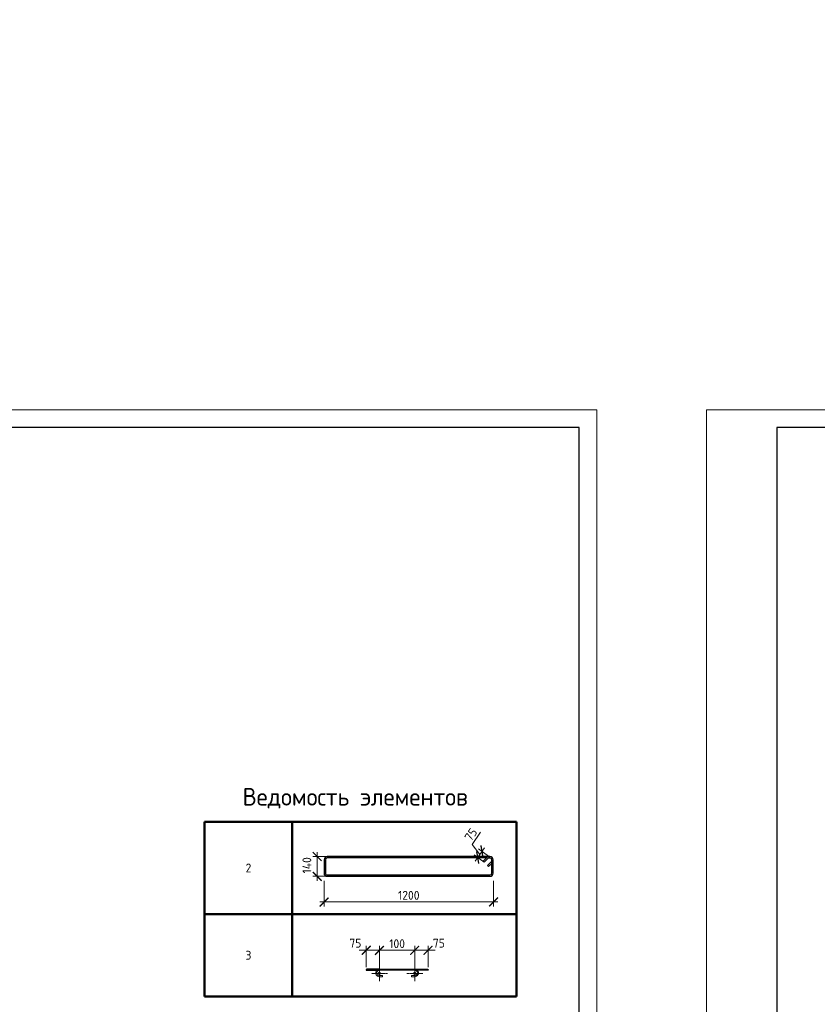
# Model space of a CAD drawing. Header units: millimetres. Extents: x 369815 to 1481759, y -423071 to -27917.
# Tile 239 of 380: x 568809 to 591404, y -127331 to -99451. Entities that reach past the tile are written whole.
import ezdxf

# ---------------------------------------------------------------- set-up
doc = ezdxf.new("R2010")
doc.units = ezdxf.units.MM
doc.linetypes.add('CENTER2', pattern=[28.575, 19.05, -3.175, 3.175, -3.175])
doc.linetypes.add('GOST2.303 4', pattern=[7, 5, -2, 0])
for name, color, linetype, lineweight in [('Арм_шпильки', 143, 'Continuous', 18), ('Выноски', 20, 'Continuous', 20), ('Осевая', 10, 'CENTER2', 20), ('подоснова', 151, 'Continuous', 5), ('поз.', 2, 'Continuous', 25), ('РАЗМЕРЫ', 1, 'Continuous', 9), ('ТОНКИЕ', 7, 'Continuous', 9)]:
    doc.layers.add(name, color=color, linetype=linetype, lineweight=lineweight)
doc.layers.add('ТОЛСТЫЕ_ОСНОВНЫЕ', color=6, linetype='Continuous')
doc.styles.add('GOST 2.304', font='CS_Gost2304.shx')
doc.styles.add('GOST-2.304_Type-B', font='GOST_Common.ttf')
doc.styles.add('ГОСТ', font='GOST_Common.ttf')
doc.dimstyles.new('мой', dxfattribs={"dimscale": 100, "dimtxt": 2.5, "dimasz": 2.5, "dimexe": 1.25, "dimexo": 0.625, "dimtad": 1, "dimdec": 0, "dimtxsty": 'GOST-2.304_Type-B', "dimblk": 'ARCHTICK', "dimcen": 2.5, "dimdle": 2, "dimaunit": 1, "dimadec": 1, "dimazin": 2, "dimtfac": 1, "dimtdec": 0, "dimtmove": 1, "dimatfit": 3, "dimfxl": 1, "dimtfill": 1, "dimlwd": -1, "dimlwe": -1, "dimarcsym": 0})
doc.dimstyles.new('мой 25', dxfattribs={"dimscale": 100, "dimtxt": 2.5, "dimasz": 2.5, "dimexe": 1.25, "dimexo": 0.625, "dimtad": 1, "dimdec": 0, "dimlfac": 0.5, "dimtxsty": 'GOST-2.304_Type-B', "dimblk": 'ARCHTICK', "dimcen": 2.5, "dimdle": 1.25, "dimaunit": 1, "dimadec": 1, "dimazin": 2, "dimtfac": 1, "dimtdec": 0, "dimtmove": 1, "dimatfit": 3, "dimfxl": 6, "dimfxlon": 1, "dimtfill": 1, "dimlwd": -1, "dimlwe": -1, "dimarcsym": 0})

# ---------------------------------------------------------------- blocks, each defined once
blk = doc.blocks.new('*T349')
at = {"layer": 'Выноски', "color": 0, "linetype": 'ByBlock', "lineweight": 50, "transparency": 16777216}
for p, q in [((0, 0), (8834, 0)), ((0, 0), (0, -4943)), ((2484, 0), (2484, -4943)), ((8834, 0), (8834, -4943)), ((0, -2606), (8834, -2606)), ((0, -4943), (8834, -4943))]:
    blk.add_line(p, q, dxfattribs=at)
at = {"layer": 'Выноски', "color": 0, "transparency": 16777216, "char_height": 250, "width": 2183.67, "attachment_point": 5, "style": 'GOST-2.304_Type-B'}
for s, insert in [('2', (1242, -1303)), ('3', (1242, -3774))]:
    blk.add_mtext(s, dxfattribs=dict(at, insert=insert))
blk = doc.blocks.new('*U121')
for p, q in [((-8, 0), (-7, 7.2)), ((-7, -7.2), (-8, 0)), ((-7, 7.2), (-4.2, 14)), ((-4.2, 14), (0.2, 19.8)), ((0.2, 19.8), (6, 24.2)), ((6, 24.2), (12.8, 27)), ((12.8, 27), (20, 28)), ((44, 28), (20, 28)), ((20, 20), (44, 20)), ((44, 20), (44, 28)), ((262.7, 28), (286.7, 28)), ((262.7, 20), (262.7, 28)), ((286.7, 20), (262.7, 20)), ((293.9, 27), (286.7, 28)), ((300.7, 24.2), (293.9, 27)), ((306.5, 19.8), (300.7, 24.2)), ((310.9, 14), (306.5, 19.8)), ((313.7, 7.2), (310.9, 14)), ((314.7, 0), (313.7, 7.2)), ((-4.2, -14), (-7, -7.2)), ((0.2, -19.8), (-4.2, -14)), ((6, -24.2), (0.2, -19.8)), ((12.8, -27), (6, -24.2)), ((20, -28), (12.8, -27)), ((20, -28), (286.7, -28)), ((286.7, -28), (293.9, -27)), ((293.9, -27), (300.7, -24.2)), ((300.7, -24.2), (306.5, -19.8)), ((306.5, -19.8), (310.9, -14)), ((310.9, -14), (313.7, -7.2)), ((313.7, -7.2), (314.7, 0))]:
    blk.add_line(p, q)
at = {"color": 0, "linetype": 'ByBlock', "lineweight": -2}
for p, q in [((0, 0), (0.7, 5.2)), ((0.7, 5.2), (2.7, 10)), ((2.7, 10), (5.9, 14.1)), ((5.9, 14.1), (10, 17.3)), ((10, 17.3), (14.8, 19.3)), ((14.8, 19.3), (20, 20)), ((291.8, 19.3), (286.7, 20)), ((296.7, 17.3), (291.8, 19.3)), ((300.8, 14.1), (296.7, 17.3)), ((304, 10), (300.8, 14.1)), ((306, 5.2), (304, 10)), ((306.7, 0), (306, 5.2)), ((0.7, -5.2), (0, 0)), ((2.7, -10), (0.7, -5.2)), ((5.9, -14.1), (2.7, -10)), ((10, -17.3), (5.9, -14.1)), ((14.8, -19.3), (10, -17.3)), ((20, -20), (14.8, -19.3)), ((20, -20), (286.7, -20)), ((286.7, -20), (291.8, -19.3)), ((291.8, -19.3), (296.7, -17.3)), ((296.7, -17.3), (300.8, -14.1)), ((300.8, -14.1), (304, -10)), ((304, -10), (306, -5.2)), ((306, -5.2), (306.7, 0))]:
    blk.add_line(p, q, dxfattribs=at)
at = {"style": 'GOST 2.304', "oblique": 15, "flags": 9}
for tag, p in [('ДИАМЕТР', (117.8, -62.2)), ('ДЛИНА', (118.1, -72.5)), ('ПОЗИЦИЯ', (118, -56.6)), ('КЛАСС', (118, -67.8)), ('МАССА', (118.7, -78.2))]:
    blk.add_attdef(tag, p, '', height=2.5, dxfattribs=at)
blk = doc.blocks.new('_ArchTick')
at = {"color": 0, "linetype": 'ByBlock', "const_width": 0.15}
blk.add_lwpolyline([(-0.5, -0.5), (0.5, 0.5)], dxfattribs=at)
blk = doc.blocks.new('*D350')
at = {"layer": 'DEFPOINTS', "color": 0, "transparency": 16777216}
for p in [(580000, -125802), (579000, -126339), (580000, -126339)]:
    blk.add_point(p, dxfattribs=at)
at = {"layer": 'РАЗМЕРЫ', "color": 0, "linetype": 'Continuous', "transparency": 16777216}
for p, q in [((579000, -126277), (579000, -125677)), ((580000, -126276), (580000, -125677)), ((578800, -125802), (580200, -125802))]:
    blk.add_line(p, q, dxfattribs=at)
at = {"layer": 'РАЗМЕРЫ', "color": 0, "transparency": 16777216, "xscale": 250, "yscale": 250, "zscale": 250, "rotation": 180}
blk.add_blockref('_ArchTick', (579000, -125802), dxfattribs=at)
at = {"layer": 'РАЗМЕРЫ', "color": 0, "transparency": 16777216, "xscale": 250, "yscale": 250, "zscale": 250}
blk.add_blockref('_ArchTick', (580000, -125802), dxfattribs=at)
at = {"layer": 'РАЗМЕРЫ', "color": 0, "transparency": 16777216, "insert": (579500, -125615), "char_height": 250, "attachment_point": 5, "style": 'GOST-2.304_Type-B', "bg_fill": 3, "box_fill_scale": 1.1, "bg_fill_color": 256, "bg_fill_true_color": 13158600, "bg_fill_transparency": 0}
blk.add_mtext('100', dxfattribs=at)
blk = doc.blocks.new('*D360')
at = {"layer": 'DEFPOINTS', "color": 0, "transparency": 16777216}
for p in [(578624, -126339), (579000, -126339)]:
    blk.add_point(p, dxfattribs=at)
at = {"layer": 'РАЗМЕРЫ', "color": 0, "linetype": 'Continuous', "transparency": 16777216}
for p, q in [((578624, -126276), (578624, -125677)), ((579000, -126277), (579000, -125677)), ((579200, -125802), (578424, -125802))]:
    blk.add_line(p, q, dxfattribs=at)
at = {"layer": 'РАЗМЕРЫ', "color": 0, "transparency": 16777216, "xscale": 250, "yscale": 250, "zscale": 250}
blk.add_blockref('_ArchTick', (579000, -125802), dxfattribs=at)
at = {"layer": 'РАЗМЕРЫ', "color": 0, "transparency": 16777216, "insert": (578318, -125600), "char_height": 250, "attachment_point": 5, "style": 'GOST-2.304_Type-B', "bg_fill": 3, "box_fill_scale": 1.1, "bg_fill_color": 256, "bg_fill_true_color": 13158600, "bg_fill_transparency": 0}
blk.add_mtext('75', dxfattribs=at)
at = {"layer": 'DEFPOINTS', "color": 0, "transparency": 16777216}
blk.add_point((578624, -125802), dxfattribs=at)
at = {"layer": 'РАЗМЕРЫ', "color": 0, "transparency": 16777216, "xscale": 250, "yscale": 250, "zscale": 250, "rotation": 180}
blk.add_blockref('_ArchTick', (578624, -125802), dxfattribs=at)
blk = doc.blocks.new('*D361')
at = {"layer": 'DEFPOINTS', "color": 0, "transparency": 16777216}
for p in [(580000, -126339), (580376, -126339)]:
    blk.add_point(p, dxfattribs=at)
at = {"layer": 'РАЗМЕРЫ', "color": 0, "linetype": 'Continuous', "transparency": 16777216}
for p, q in [((580000, -126277), (580000, -125677)), ((580376, -126276), (580376, -125677)), ((579800, -125802), (580576, -125802))]:
    blk.add_line(p, q, dxfattribs=at)
at = {"layer": 'РАЗМЕРЫ', "color": 0, "transparency": 16777216, "xscale": 250, "yscale": 250, "zscale": 250, "rotation": 180}
blk.add_blockref('_ArchTick', (580000, -125802), dxfattribs=at)
at = {"layer": 'РАЗМЕРЫ', "color": 0, "transparency": 16777216, "insert": (580683, -125600), "char_height": 250, "attachment_point": 5, "style": 'GOST-2.304_Type-B', "bg_fill": 3, "box_fill_scale": 1.1, "bg_fill_color": 256, "bg_fill_true_color": 13158600, "bg_fill_transparency": 0}
blk.add_mtext('75', dxfattribs=at)
at = {"layer": 'DEFPOINTS', "color": 0, "transparency": 16777216}
blk.add_point((580376, -125802), dxfattribs=at)
at = {"layer": 'РАЗМЕРЫ', "color": 0, "transparency": 16777216, "xscale": 250, "yscale": 250, "zscale": 250}
blk.add_blockref('_ArchTick', (580376, -125802), dxfattribs=at)
blk = doc.blocks.new('*U122')
at = {"color": 0, "linetype": 'ByBlock', "lineweight": -2}
for p, q in [((108.8, 1198.9), (12.5, 1198.9)), ((-10, 1176.4), (-10, 12.5)), ((-10, 1169.4), (-10, 1176.4)), ((22, 1128), (-3.4, 1153.5)), ((0, 1169.4), (0, 1176.4)), ((0, 1150.1), (0, 12.5)), ((3.7, 1160.6), (29.1, 1135.1)), ((108.8, 1188.9), (12.5, 1188.9)), ((29.1, 1135.1), (22, 1128)), ((53.8, 1159.8), (28.3, 1185.2)), ((38.8, 1188.9), (60.9, 1166.9)), ((60.9, 1166.9), (53.8, 1159.8)), ((121.3, 12.5), (121.3, 1176.4)), ((131.3, 12.5), (131.3, 1176.4)), ((12.5, 0), (108.8, 0)), ((12.5, -10), (108.8, -10))]:
    blk.add_line(p, q, dxfattribs=at)
for centre, radius, start, end in [((12.5, 1176.4), 22.5, 90, 180), ((108.8, 1176.4), 22.5, 0, 90), ((12.5, 1169.4), 22.5, 180, 225), ((12.5, 1176.4), 12.5, 90, 180), ((12.5, 1169.4), 12.5, 180, 225), ((19.5, 1176.4), 12.5, 45, 90), ((108.8, 1176.4), 12.5, 0, 90), ((12.5, 12.5), 22.5, 180, 270), ((12.5, 12.5), 12.5, 180, 270), ((108.8, 12.5), 12.5, 270, 0), ((108.8, 12.5), 22.5, 270, 0)]:
    blk.add_arc(centre, radius, start, end, dxfattribs=at)
at = {"style": 'GOST 2.304', "oblique": 15, "flags": 9}
for tag, p in [('ДИАМЕТР', (-52.8, -63)), ('КЛАСС', (-53, -68.7)), ('ПОЗИЦИЯ', (-52.3, -58)), ('ДЛИНА', (-52.5, -73.8)), ('МАССА', (-52.3, -78.3))]:
    blk.add_attdef(tag, p, '', height=2.5, dxfattribs=at)
blk = doc.blocks.new('*D352')
at = {"layer": 'DEFPOINTS', "color": 0, "transparency": 16777216}
for p in [(577432, -123480), (582231, -123618), (577432, -124434)]:
    blk.add_point(p, dxfattribs=at)
at = {"layer": 'РАЗМЕРЫ', "color": 0, "linetype": 'Continuous', "transparency": 16777216}
for p, q in [((577432, -123834), (577432, -124559)), ((582231, -123834), (582231, -124559)), ((582356, -124434), (577307, -124434))]:
    blk.add_line(p, q, dxfattribs=at)
at = {"layer": 'РАЗМЕРЫ', "color": 0, "transparency": 16777216, "xscale": 250, "yscale": 250, "zscale": 250, "rotation": 180}
blk.add_blockref('_ArchTick', (577432, -124434), dxfattribs=at)
at = {"layer": 'РАЗМЕРЫ', "color": 0, "transparency": 16777216, "xscale": 250, "yscale": 250, "zscale": 250}
blk.add_blockref('_ArchTick', (582231, -124434), dxfattribs=at)
at = {"layer": 'РАЗМЕРЫ', "color": 0, "transparency": 16777216, "insert": (579831, -124246), "char_height": 250, "attachment_point": 5, "style": 'GOST-2.304_Type-B', "bg_fill": 3, "box_fill_scale": 1.1, "bg_fill_color": 256, "bg_fill_true_color": 13158600, "bg_fill_transparency": 0}
blk.add_mtext('1200', dxfattribs=at)
blk = doc.blocks.new('*D365')
at = {"layer": 'DEFPOINTS', "color": 0, "transparency": 16777216}
for p in [(577237, -123148), (578747, -123148), (578401, -123707)]:
    blk.add_point(p, dxfattribs=at)
at = {"layer": 'РАЗМЕРЫ', "color": 0, "linetype": 'Continuous', "transparency": 16777216}
for p, q in [((577837, -123148), (577112, -123148)), ((577237, -123832), (577237, -123023)), ((577837, -123707), (577112, -123707))]:
    blk.add_line(p, q, dxfattribs=at)
at = {"layer": 'РАЗМЕРЫ', "color": 0, "transparency": 16777216, "insert": (576944, -123396), "char_height": 250, "attachment_point": 5, "rotation": 90, "style": 'GOST-2.304_Type-B', "bg_fill": 3, "box_fill_scale": 1.1, "bg_fill_color": 256, "bg_fill_true_color": 13158600, "bg_fill_transparency": 0}
blk.add_mtext('140', dxfattribs=at)
at = {"layer": 'РАЗМЕРЫ', "color": 0, "transparency": 16777216, "xscale": 250, "yscale": 250, "zscale": 250}
for p, rotation in [((577237, -123148), 90), ((577237, -123707), 270)]:
    blk.add_blockref('_ArchTick', p, dxfattribs=dict(at, rotation=rotation))
blk = doc.blocks.new('*U78')
at = {"layer": 'ТОЛСТЫЕ_ОСНОВНЫЕ', "color": 6}
blk.add_lwpolyline([(20, 5), (415, 5), (415, 292), (20, 292)], close=True, dxfattribs=at)
at = {"layer": 'ТОНКИЕ'}
blk.add_lwpolyline([(0, 0), (420, 0), (420, 297), (0, 297)], close=True, dxfattribs=at)
blk = doc.blocks.new('*D2327')
at = {"layer": 'DEFPOINTS', "color": 0, "transparency": 16777216}
for p in [(581904, -123004), (582141, -123171), (582020, -123342)]:
    blk.add_point(p, dxfattribs=at)
at = {"layer": 'РАЗМЕРЫ', "color": 0, "linetype": 'Continuous', "transparency": 16777216}
for p, q in [((581622, -122807), (581866, -122460)), ((581843, -123089), (581622, -122807)), ((581711, -123277), (581976, -122902)), ((582090, -123135), (581802, -122932)), ((581969, -123306), (581681, -123102))]:
    blk.add_line(p, q, dxfattribs=at)
at = {"layer": 'РАЗМЕРЫ', "color": 0, "transparency": 16777216, "xscale": 250, "yscale": 250, "zscale": 250, "rotation": 234.7830643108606}
blk.add_blockref('_ArchTick', (581783, -123175), dxfattribs=at)
at = {"layer": 'РАЗМЕРЫ', "color": 0, "transparency": 16777216, "insert": (581591, -122525), "char_height": 250, "attachment_point": 5, "rotation": 54.7831, "style": 'GOST-2.304_Type-B', "bg_fill": 3, "box_fill_scale": 1.1, "bg_fill_color": 256, "bg_fill_true_color": 13158600, "bg_fill_transparency": 0}
blk.add_mtext('75', dxfattribs=at)
at = {"layer": 'РАЗМЕРЫ', "color": 0, "transparency": 16777216, "xscale": 250, "yscale": 250, "zscale": 250, "rotation": 54.78306431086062}
blk.add_blockref('_ArchTick', (581904, -123004), dxfattribs=at)

msp = doc.modelspace()

# ---------------------------------------------------------------- block references
at = {"xscale": 100, "yscale": 100, "zscale": 100}
msp.add_blockref('*U78', (588261.6, -140202.7, 3100), dxfattribs=at)
msp.add_blockref('*T349', (574047, -122168.3, 3100))
at = {"lineweight": 30, "xscale": 3.959999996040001, "yscale": 3.959999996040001, "zscale": 3.959999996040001, "rotation": 269.9999999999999}
msp.add_blockref('*U122', (577471.3, -123187.4, 3100), dxfattribs=at)
at = {"layer": 'Арм_шпильки', "color": 3, "xscale": 3.75, "yscale": 3.75, "zscale": 3.75, "rotation": 180}
msp.add_blockref('*U121', (580075.4, -126443.7, 3100), dxfattribs=at)

# ---------------------------------------------------------------- texts
at = {"layer": 'РАЗМЕРЫ', "insert": (578312, -121494.8, 3100), "char_height": 500, "attachment_point": 5, "style": 'GOST-2.304_Type-B'}
msp.add_mtext_dynamic_manual_height_columns('{\\C0;Ведомость элементов}', width=15225.227, gutter_width=15, heights=[0], dxfattribs=at)

# ---------------------------------------------------------------- next in the draw order: dimensions: what is measured, and where the dimension line sits
at = {"layer": 'РАЗМЕРЫ', "color": 146, "true_color": 0x006272}
dim = msp.add_linear_dim(base=(577431.7, -124434, 3100), p1=(582230.9, -123617.6, 3100), p2=(577431.7, -123479.6, 3100), dimstyle='мой 25', override={"dimlfac": 0.25}, dxfattribs=at)
dim.commit()
dim.dimension.update_dxf_attribs({"geometry": '*D352', "text_midpoint": (579831.3, -124246.5, 3100)})
dim = msp.add_linear_dim(base=(580000.4, -125802.1, 3100), p1=(579000.4, -126339.4, 3100), p2=(580000.4, -126338.7, 3100), text='100', dimstyle='мой', dxfattribs=at)
dim.commit()
dim.dimension.update_dxf_attribs({"geometry": '*D350', "text_midpoint": (579500.4, -125614.6, 3100)})

# ---------------------------------------------------------------- next in the draw order: linework, layer by layer
at = {"layer": 'поз.', "linetype": 'GOST2.303 4', "ltscale": 0.4, "elevation": 3100}
for points in [[(579000.4, -126338.7), (578624.4, -126338.7), (578624.4, -126368.7), (578999.1, -126368.8)], [(580000.4, -126338.7), (580376.4, -126338.7), (580376.4, -126368.7), (580001.7, -126368.8)]]:
    msp.add_lwpolyline(points, dxfattribs=at)

# ---------------------------------------------------------------- next in the draw order: dimensions: what is measured, and where the dimension line sits
at = {"layer": 'РАЗМЕРЫ', "color": 146}
dim = msp.add_linear_dim(base=(577237, -123147.8, 3100), p1=(578401, -123707.2, 3100), p2=(578746.7, -123147.8, 3100), angle=90, dimstyle='мой 25', override={"dimlfac": 0.25}, dxfattribs=at)
dim.commit()
dim.dimension.update_dxf_attribs({"geometry": '*D365', "text_midpoint": (577131.9, -123396, 3100), "dimtype": 160})

# ---------------------------------------------------------------- next in the draw order: dimensions: what is measured, and where the dimension line sits
dim = msp.add_linear_dim(base=(578624.4, -125802.1, 3100), p1=(579000.4, -126339.4, 3100), p2=(578624.4, -126338.7, 3100), text='75', dimstyle='мой', dxfattribs=at)
dim.commit()
dim.dimension.update_dxf_attribs({"geometry": '*D360', "text_midpoint": (578317.6, -125787.9, 3100), "dimtype": 160})
dim = msp.add_linear_dim(base=(580376.4, -125802.1, 3100), p1=(580000.4, -126339.4, 3100), p2=(580376.4, -126338.7, 3100), angle=180, text='75', dimstyle='мой', dxfattribs=at)
dim.commit()
dim.dimension.update_dxf_attribs({"geometry": '*D361', "text_midpoint": (580683.2, -125787.9, 3100), "dimtype": 160})

# ---------------------------------------------------------------- next in the draw order: linework, layer by layer
at = {"layer": 'Осевая', "ltscale": 0.1}
for p, q in [((579000.4, -126231.1, 3100), (579000.4, -126679.4, 3100)), ((580000.4, -126231.1, 3100), (580000.4, -126679.4, 3100)), ((579224.6, -126455.3, 3100), (578776.3, -126455.3, 3100)), ((580224.5, -126455.3, 3100), (579776.2, -126455.3, 3100))]:
    msp.add_line(p, q, dxfattribs=at)
at = {"layer": 'подоснова'}
for centre in [(579000.4, -126455.3, 3100), (580000.4, -126455.3, 3100)]:
    msp.add_circle(centre, 32, dxfattribs=at)

# ---------------------------------------------------------------- next in the draw order: block references
at = {"xscale": 100, "yscale": 100, "zscale": 100}
msp.add_blockref('*U78', (543154.8, -140202.7, 3100), dxfattribs=at)

# ---------------------------------------------------------------- next in the draw order: texts
at = {"layer": 'Выноски'}
note = msp.add_mtext_static_columns([''] * 2, width=18679.731, gutter_width=20.2, height=0, dxfattribs=dict(at, insert=(393294.8, -99507.3), char_height=250, attachment_point=1, style='ГОСТ'))
for column, words in zip([note] + note.columns.linked_columns, ['\\pi1500;{\\H2x;Общие указания:}\\P1.^IРабочая документация разработана в соответствии с заданием на проектирование, требованиями {\\H3x; }действующих технических регламентов, стандартов, сводов правил и других документов, содержащих установленные {\\H1.16667x; }требования.{\\H1.77778x; }\\P2.^IРабочая документация выполнена в соответствии со следующими нормативными и техническими {\\H1.57407x; }документами:{\\H1.64198x; }\\P-^IСП 20.13330.2016 "Нагрузки и воздействия";{\\H1.61934x; }\\P-^IСП 63.13330.2018 "Бетонные и железобетонные конструкции. Основные положения";{\\H1.62689x; }\\P-^IСП 70.13330.2012 "Несущие и ограждающие конструкции".{\\H1.62437x; }\\P4.^IЗа относительную отметку 0,000 принята отметка чистого пола первого этажа, соответствующая {\\H1.62521x; }абсолютной отметке 648,00 в Балтийской системе высот.{\\H1.62493x; }\\P{\\fISOCPEUR|b0|i0|c204|p34;5.^IПеречень видов работ, для которых необходимо составлять акты освидетельствования скрытых \\H1.62502x; \\H0.61538x;работ:\\H1.62499x; \\H0.61539x;\\P-^Iсоответствие арматуры (длина, диаметры, распределение по площади элементов, количество и т.д.), \\H1.725x; \\H0.57971x;закладных деталей рабочим чертежам;\\H1.67917x; \\H0.59553x;\\P-^Iустройство и армирование монолитных стен;\\H1.60694x; \\H0.6223x;\\P-^Iосвидетельствование опалубки перед бетонированием;\\H1.63102x; \\H0.61311x;\\P-^Iотбор контрольных проб бетона;\\H1.62299x; \\H0.61615x;\\P-^Iсоответствие законченных железобетонных конструкций проекту с отображением качества работ;\\H1.62567x; \\H0.61513x;\\P-^Iустройство монолитных конструкций, выполняемых в зимнее время;\\H1.62478x; \\H0.61547x;\\P\\fISOCPEUR|b0|i0|c0|p34;6.^I\\fISOCPEUR|b0|i0|c204|p34;Запрещается выполнение последующих работ при отсутствии актов освидетельствования \\H1.62507x; \\H0.61536x;предшествующих скрытых работ во всех случаях.\\H1.62498x; \\H0.61539x;\\P\\fISOCPEUR|b0|i0|c0|p34;7.^I\\fISOCPEUR|b0|i0|c204|p34;Арматура класса А240 и А500С по ГОСТ 34028-2016, материал монолитных конструкций - бетон \\H1.62501x; \\H0.61538x;тяжелый класса В25 по ГОСТ 26633-2015.\\H1.625x; \\H0.61539x;\\P\\fISOCPEUR|b0|i0|c0|p34;8.^I\\fISOCPEUR|b0|i0|c204|p34;Работы по бетонированию монолитных конструкций вести в соответствии со СП 70.13330.2012 \\H1.625x; \\H0.61538x;"Несущие и ограждающие конструкции".\\H1.625x; \\H0.61538x;\\P\\fISOCPEUR|b0|i0|c0|p34;9.^I\\fISOCPEUR|b0|i0|c204|p34;Все строительно-монтажные работы необходимо выполнять в соответствии со СНиП 12-03-2001 \\H1.625x; \\H0.61538x;"Безопасность труда в строительстве. Часть 1. Общие требования.", Безопасность труда в строительстве. Часть \\H1.625x; \\H0.61538x;2. Строительное производство". Строительство здания должно производиться в соответствии с проектом \\H1.625x; \\H0.61538x;производства работ (ППР).\\H1.725x; \\H0.57971x;\\P\\fISOCPEUR|b0|i0|c0|p34;10.^I\\fISOCPEUR|b0|i0|c204|p34;При отсутствии ППР производство строительно-монтажных работ запрещается.\\H1.67917x; \\H0.59553x;\\P\\fISOCPEUR|b0|i0|c0|p34;11.^I\\fISOCPEUR|b0|i0|c204|p34;Бетон следует укладывать в бетонные конструкции горизонтальными слоями одинаковой толщины без \\H1.60694x; \\H0.6223x;разрывов, с последовательным направлением укладки в одну сторону во всех слоях.\\H1.63102x; \\H0.61311x;\\P\\fISOCPEUR|b0|i0|c0|p34;12.^I\\fISOCPEUR|b0|i0|c204|p34;В начальный период твердения бетон необходимо защищать от попадания атмосферных осадков или \\H1.62299x; \\H0.61615x;потерь влаги.\\H1.62567x; \\H0.61513x;\\P\\fISOCPEUR|b0|i0|c0|p34;13.^I\\fISOCPEUR|b0|i0|c204|p34;Уход за свежеуложенным бетоном начинать сразу после укладки бетонной смеси и осуществлять до \\H1.62478x; \\H0.61547x;достижения прочности бетона не менее 70% от проектной.\\H1.62507x; \\H0.61536x;\\P\\fISOCPEUR|b0|i0|c0|p34;14.^I\\fISOCPEUR|b0|i0|c204|p34;Проект рассчитан на производство работ в период положительных температур. В случае выполнения \\H1.62498x; \\H0.61539x;работ при отрицательных температурах необходимо выполнять требования СНиП часть 3 по производству работ \\H1.62501x; \\H0.61538x;и ППР.\\H1.625x; \\H0.61539x;\\P\\fISOCPEUR|b0|i0|c0|p34;15.^I\\fISOCPEUR|b0|i0|c204|p34;При минимальной температуре воздуха до минус 15°С допускается:\\H1.625x; \\H0.61538x;\\P-^Iвыдерживание бетона в конструкции методом термоса, при предварительном разогреве бетонной \\H1.625x; \\H0.61538x;смеси, \\H1.625x; \\H0.61538x;\\P-^Iфорсированный электроразогрев бетона в конструкции с повторным уплотнением.\\H1.625x; \\H0.61538x;\\PПри минимальной температуре воздуха до минус 25°С допускается:\\H1.625x; \\H0.61538x;\\P-^Iобогрев бетона в греющей опалубке с помощью низкотемпературных электронагревателей,\\H1.625x; \\H0.61538x;\\P-^Iэлектродный сквозной прогреб бетона,\\H1.625x; \\H0.61538x;\\P-^Iэлектрообогрев с помощью греющего провода.\\H1.625x; \\H0.61538x;\\P}16.^IЗаполнителем для бетона служит щебень твердых пород, наибольшая фракция щебня не должна превышать {\\H1.625x; }40мм.{\\H1.625x; }\\P17.^IВ процессе бетонирования обеспечить соблюдение защитных слоев и мест положения рабочей арматуры {\\H1.625x; }согласно проекту. Величина защитного слоя продольной рабочей арматуры у боковых граней стен монолитных {\\H1.625x; }участков должны быть не менее 20мм и не менее диаметра продольной рабочей арматуры конструкции, величина {\\H1.625x; }защитного слоя поперечной арматуры - не менее 10мм. {\\H1.625x; }\\P\\pi0;             18.Крестовые соединения стержней продольной и поперечной арматуры, соединение стержней продольной {\\H1.625x; }арматуры по длине выполнить вязкой отожженой проволокой диаметром 2,0-3,0мм.{\\H1.625x; }\\P\\pi1500;{\\H1.625x; }', '']):
    column.text = words

# ---------------------------------------------------------------- next in the draw order: dimensions: what is measured, and where the dimension line sits
at = {"layer": 'РАЗМЕРЫ', "color": 146, "true_color": 0x006272}
dim = msp.add_aligned_dim(p1=(582020.2, -123342), p2=(582140.9, -123171.1), distance=290.3, text='75', dimstyle='мой 25', override={"dimlfac": 0.25}, dxfattribs=at)
dim.commit()
dim.dimension.update_dxf_attribs({"geometry": '*D2327', "text_midpoint": (581504.9, -122647.4)})

doc.saveas('drawing.dxf')
